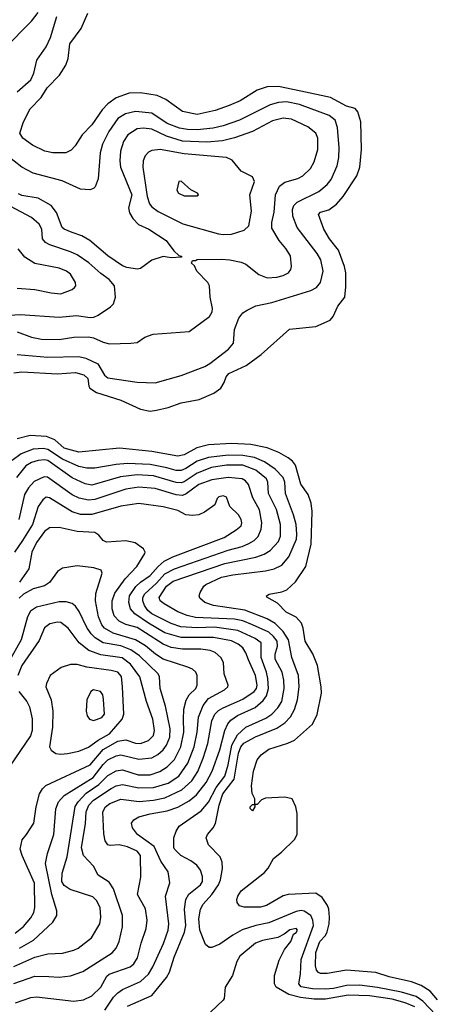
# Model space of a CAD drawing. Extents: x 997026 to 1115308, y 536381 to 619039.
# Tile 472 of 484: x 1081351 to 1083924, y 583689 to 589755. Entities that reach past the tile are written whole.
import ezdxf

# ---------------------------------------------------------------- set-up
doc = ezdxf.new("R2010")
doc.units = 0

msp = doc.modelspace()

# ---------------------------------------------------------------- linework, layer by layer
at = {"layer": '0CON20XD'}
for points in [[(1081255, 589576), (1081425, 589746), (1081465, 589799.2)], [(1081335, 589310), (1081420.4, 589385), (1081438.9, 589425), (1081457.9, 589505), (1081515, 589587.8), (1081541.1, 589645), (1081581, 589775)], [(1083263, 587903), (1083282.5, 587925), (1083311.2, 587988.8), (1083354.1, 588045.9), (1083360.9, 588109.1), (1083360.4, 588195), (1083352.9, 588235), (1083314.7, 588334.7), (1083260.5, 588405), (1083224.4, 588465), (1083191.2, 588555), (1083205, 588568), (1083256.2, 588583.8), (1083301.7, 588618.3), (1083344.2, 588665.8), (1083428.1, 588791.9), (1083447.1, 588845), (1083457.5, 588955), (1083451.9, 589125), (1083435, 589187.5), (1083416.8, 589206.8), (1083365, 589221.1), (1083265, 589274.6), (1083083.2, 589313.2), (1082945, 589342.1), (1082875, 589341.2), (1082815, 589320), (1082709.2, 589255), (1082642, 589225), (1082556.2, 589195), (1082445, 589171.1), (1082355, 589188.2), (1082252.1, 589262.1), (1082197.7, 589287.7), (1082095, 589304.6), (1082025, 589301.2), (1081945.9, 589274.1), (1081894.2, 589235.8), (1081860.1, 589199.9), (1081795, 589107.8), (1081735.6, 589045), (1081693.6, 588976.4), (1081669.3, 588950.7), (1081635, 588934.4), (1081555, 588934.4), (1081506.7, 588945), (1081430.6, 588980.6), (1081370, 589025), (1081352.9, 589055), (1081374.5, 589125), (1081415.5, 589205), (1081484.3, 589275.7), (1081520.9, 589335), (1081596.2, 589413.8), (1081635, 589473.8), (1081650.6, 589515), (1081659.4, 589605), (1081729.7, 589700.3), (1081770.6, 589795)], [(1081335, 587691.4), (1081525, 587676.2), (1081715, 587680.2), (1081758.9, 587668.9), (1081833.5, 587635), (1081874.5, 587564.5), (1081895, 587548.8), (1082075, 587521.4), (1082185, 587518.2), (1082345, 587562.5), (1082491.3, 587618.7), (1082523.4, 587636.6), (1082637.7, 587725), (1082667.3, 587762.7), (1082673.6, 587845), (1082700.9, 587915), (1082725, 587948.5), (1082752.5, 587965), (1082805, 587992.5), (1082905, 588013.2), (1083145, 588086.9), (1083179.1, 588105), (1083203.9, 588135), (1083220.6, 588205), (1083205.9, 588275), (1083182.7, 588315), (1083060.9, 588475), (1083033.4, 588543.4), (1083031.3, 588585), (1083040.7, 588609.3), (1083060.4, 588629.6), (1083193.6, 588696.4), (1083245, 588738.2), (1083270.5, 588769.5), (1083307.1, 588855), (1083317.8, 588905), (1083319.1, 588965), (1083309.1, 589090.9), (1083293.5, 589135), (1083256.5, 589165), (1083075, 589231.7), (1082995, 589249.2), (1082945.6, 589244.4), (1082895, 589230.7), (1082704.8, 589135.2), (1082605, 589099.8), (1082543.4, 589086.6), (1082445, 589076.7), (1082385, 589077.9), (1082335, 589086.7), (1082260.4, 589115), (1082165, 589178.4), (1082065, 589189.3), (1082003.1, 589175), (1081955, 589145.3), (1081900, 589065), (1081861.7, 588988.3), (1081848.1, 588935), (1081835.4, 588774.6), (1081815.4, 588724.6), (1081805, 588714.2), (1081783, 588707), (1081725, 588711.1), (1081612.4, 588762.4), (1081435, 588809.3), (1081365.2, 588845.2), (1081269.9, 588919.9)], [(1081335, 587831.5), (1081425, 587798.9), (1081485, 587786.8), (1081595, 587784.6), (1081685, 587799.1), (1081775, 587800), (1081805, 587795.5), (1081865, 587767.1), (1081905, 587757.1), (1082035, 587762.2), (1082075, 587765.8), (1082121.7, 587798.3), (1082173.6, 587816.4), (1082395, 587833.8), (1082520, 587925), (1082536, 587955), (1082538.8, 587975), (1082523.8, 588045), (1082521.2, 588115), (1082511.2, 588135), (1082443.3, 588205), (1082428.3, 588238.3), (1082410, 588255), (1082415, 588270), (1082435, 588270), (1082445, 588277.5), (1082595, 588278.9), (1082645, 588275.5), (1082715, 588260), (1082745, 588248.6), (1082823.8, 588185), (1082875, 588164.4), (1082935, 588168.6), (1082975, 588178.6), (1083008, 588195), (1083022, 588215), (1083025.7, 588234.3), (1083019.3, 588299.3), (1082991.4, 588345), (1082948.6, 588395), (1082905, 588470), (1082904.7, 588505), (1082919.6, 588569.6), (1082926.7, 588675), (1082950.7, 588729.3), (1082985, 588753.8), (1083065, 588776.5), (1083095, 588791.9), (1083142.4, 588837.6), (1083165, 588878.8), (1083187.5, 588955), (1083188.5, 589025), (1083175, 589055.6), (1083125.8, 589095), (1083025, 589142.2), (1082975, 589148.4), (1082909, 589131), (1082784.3, 589065.7), (1082675, 589026.9), (1082601.1, 589008.9), (1082505, 588999.4), (1082355, 589006.4), (1082256.6, 589036.6), (1082165, 589079.7), (1082115, 589086.7), (1082075, 589082.9), (1082017.5, 589045), (1081990.4, 589005), (1081971.8, 588945), (1081968, 588885), (1081973.3, 588845), (1082042.7, 588675), (1082022.5, 588595), (1082027.5, 588565), (1082049, 588529), (1082082.3, 588492.3), (1082146.2, 588465), (1082254, 588395), (1082300.5, 588330.5), (1082331.7, 588301.7), (1082348.3, 588298.3), (1082348.3, 588291.7), (1082285, 588286.7), (1082235, 588296.2), (1082165, 588273.3), (1082095, 588221.4), (1082075, 588217.1), (1082012.3, 588227.7), (1081985, 588238.1), (1081895, 588300.5), (1081784.2, 588394.2), (1081735, 588422.5), (1081675, 588442.9), (1081625, 588463.6), (1081612.5, 588475), (1081577.5, 588567.5), (1081545, 588610), (1081465, 588655.5), (1081365, 588672.4), (1081345, 588681.1)], [(1082605, 588430.5), (1082655, 588433.5), (1082733, 588457), (1082762.5, 588485), (1082779.5, 588575), (1082768.2, 588675), (1082798.3, 588758.3), (1082785, 588785.8), (1082715, 588821.5), (1082659.6, 588889.6), (1082625.8, 588905.8), (1082365, 588927.4), (1082215.8, 588954.2), (1082165, 588949.6), (1082145, 588937.9), (1082125.2, 588914.8), (1082111.8, 588885), (1082110.3, 588845), (1082137.3, 588665), (1082150.8, 588620.8), (1082165, 588601.2), (1082205, 588573.2), (1082356.2, 588496.2), (1082575, 588435.5), (1082605, 588430.5)], [(1082445, 588670), (1082452.5, 588675), (1082447.5, 588685), (1082405.8, 588705.8), (1082345, 588760), (1082331.7, 588758.3), (1082320, 588705), (1082330, 588685), (1082365, 588670), (1082445, 588670)], [(1081255, 587931.8), (1081355, 587939.1), (1081595, 587922.4), (1081701.3, 587931.3), (1081785, 587919.7), (1081808, 587922), (1081835, 587933.8), (1081911.4, 587985), (1081930, 588005), (1081942.1, 588045), (1081936.1, 588115), (1081903.4, 588153.4), (1081850.3, 588190.3), (1081776.5, 588256.5), (1081705.2, 588305.2), (1081665.2, 588325.2), (1081536.9, 588366.9), (1081511.1, 588381.1), (1081491.2, 588405), (1081487.1, 588465), (1081470.9, 588495), (1081423.5, 588535), (1081292.1, 588605)], [(1081335, 588100.5), (1081445, 588092.9), (1081545, 588070.8), (1081605, 588065.8), (1081675, 588093.1), (1081690, 588105), (1081697.1, 588115), (1081694.3, 588135), (1081665, 588186), (1081638.8, 588205), (1081595, 588224.4), (1081445, 588253.1), (1081382.4, 588292.4), (1081342, 588342)], [(1081315, 587579.4), (1081365, 587585.3), (1081585, 587572.1), (1081695, 587581.6), (1081746.9, 587566.9), (1081771.4, 587545), (1081777, 587497), (1081784, 587485), (1081825, 587457.5), (1081975, 587410.5), (1082095, 587355.6), (1082155, 587342.5), (1082195, 587348.5), (1082265, 587365.6), (1082345, 587394.4), (1082456.2, 587413.8), (1082546.7, 587453.3), (1082590, 587485), (1082610.7, 587519.3), (1082622.2, 587555), (1082638.6, 587575), (1082746, 587625), (1082837.8, 587692.2), (1083012.7, 587847.3), (1083175, 587863.5), (1083263, 587903)], [(1083925, 583715.4), (1083879.5, 583769.5), (1083824, 583804), (1083765, 583826.5), (1083626.8, 583856.8), (1083545, 583884.7), (1083365, 583898.8), (1083245, 583878.8), (1083205, 583879.1), (1083190.8, 583885), (1083179.1, 583899.1), (1083172.5, 583925), (1083175, 584006.7), (1083199.1, 584075), (1083235, 584113.1), (1083246.1, 584135), (1083258, 584185), (1083260, 584225), (1083255.4, 584275), (1083246.9, 584296.9), (1083215, 584345.7), (1083175, 584374.2), (1083005, 584364.4), (1082975, 584356.9), (1082872.2, 584297.8), (1082835, 584286.9), (1082735, 584286), (1082705.9, 584295.9), (1082690, 584315), (1082688, 584335), (1082694.2, 584355), (1082715, 584387.5), (1082859.5, 584500.5), (1082882.3, 584527.7), (1082915, 584586.7), (1082963.8, 584625), (1083045, 584703.8), (1083060, 584735), (1083060, 584865), (1083051.2, 584905), (1083030, 584955), (1082985, 584963.8), (1082865, 584957.5), (1082841.7, 584948.3), (1082815, 584920), (1082800, 584920), (1082800, 584905), (1082785, 584880), (1082770, 584895), (1082770, 584905), (1082785, 584920), (1082800, 584920), (1082800, 584955), (1082783.3, 584986.7), (1082780, 585035), (1082792.2, 585125), (1082813.3, 585195), (1082838.6, 585225), (1082885, 585260.5), (1083003.5, 585296.5), (1083044.7, 585315.3), (1083155.4, 585414.6), (1083184, 585474), (1083209.5, 585605), (1083208.5, 585645), (1083186.5, 585775), (1083157.2, 585847.2), (1083109.2, 585925), (1083098, 586005), (1083087, 586037), (1083055, 586074), (1082992.5, 586105), (1082940.3, 586160.3), (1082873, 586197), (1082872.5, 586205), (1082887.5, 586215), (1082965, 586230), (1082997.4, 586242.6), (1083049.5, 586290.5), (1083114.2, 586385), (1083147.6, 586522.4), (1083153.1, 586725), (1083146.2, 586776.2), (1083128.8, 586828.8), (1083082.7, 586892.7), (1083050.3, 587010.3), (1083031.1, 587035), (1083004.3, 587054.3), (1082947.2, 587087.2), (1082876.6, 587116.6), (1082775, 587136.4), (1082655, 587143.2), (1082515, 587135.8), (1082442.2, 587117.8), (1082365, 587074.7), (1082325, 587065.3), (1082165, 587094.8), (1081966, 587114), (1081715, 587089.3), (1081624.5, 587115), (1081567, 587167), (1081517.5, 587187.5), (1081415, 587192.1), (1081335, 587172.4)], [(1083913.7, 583623.7), (1083835, 583707.6), (1083794, 583736), (1083703.7, 583763.7), (1083555, 583793), (1083445, 583807.1), (1083365, 583805.2), (1083285, 583786.6), (1083235, 583781.9), (1083155, 583783.2), (1083085, 583796), (1083070.9, 583815), (1083081.4, 583875), (1083085.2, 583965), (1083160, 584175), (1083156.9, 584206.9), (1083144.8, 584234.8), (1083103.2, 584263.2), (1083085, 584267), (1083055, 584261.1), (1082885, 584189.6), (1082805.6, 584174.4), (1082721.9, 584148.1), (1082663.5, 584115), (1082585, 584060), (1082535, 584039.1), (1082517.6, 584037.6), (1082496.2, 584056.2), (1082461.6, 584145), (1082454.8, 584215.2), (1082464.7, 584275), (1082481.2, 584305), (1082535.2, 584364.8), (1082575.8, 584425), (1082587.9, 584455), (1082600, 584525), (1082597.9, 584565), (1082586.9, 584596.9), (1082515, 584671.1), (1082500, 584715), (1082507.2, 584735), (1082543.8, 584776.2), (1082557.7, 584802.3), (1082579.2, 584915), (1082602.8, 584985), (1082671.4, 585075), (1082700, 585235), (1082713.1, 585275), (1082732.9, 585297.1), (1082802.8, 585337.2), (1082935, 585389.3), (1082985, 585421.6), (1083019.8, 585460.2), (1083044.5, 585505.5), (1083062.4, 585565), (1083072, 585645), (1083068.9, 585715), (1083028.1, 585825), (1083006.8, 585935), (1082974.4, 585984.4), (1082925.4, 586035.4), (1082875, 586063.7), (1082737.2, 586117.2), (1082546, 586146), (1082491.4, 586165), (1082460.5, 586190.5), (1082456.5, 586205), (1082462.5, 586225), (1082485, 586264.2), (1082498.1, 586275), (1082595, 586320.9), (1082664.3, 586334.3), (1082865, 586358.4), (1082918.6, 586371.4), (1082966.8, 586393.2), (1083009.7, 586445), (1083057, 586555), (1083059.3, 586585), (1083053.3, 586645), (1083038.8, 586705), (1082988.3, 586835), (1082984.2, 586905), (1082973.7, 586935), (1082925.9, 586985), (1082859.6, 587029.6), (1082796.7, 587056.7), (1082725, 587068.9), (1082635, 587071), (1082515, 587057.9), (1082445, 587033.7), (1082375, 586988.9), (1082345, 586977), (1082315, 586977.4), (1082257.1, 586992.9), (1082155, 587014.8), (1082015, 587020), (1081945.2, 587014.8), (1081815, 586991.1), (1081765, 586991.4), (1081715, 587002.6), (1081615, 587048), (1081525, 587107.2), (1081495, 587113), (1081435, 587109.6), (1081359.5, 587080.5), (1081305, 587038.8)], [(1082933.8, 586736.2), (1082884.7, 586835), (1082879.2, 586905), (1082871.2, 586925), (1082805, 586978.3), (1082725, 587009.2), (1082625, 587010.6), (1082531.9, 586995), (1082445, 586961.7), (1082365, 586907.2), (1082345, 586900.6), (1082315, 586903.6), (1082175, 586944.8), (1082075, 586951.4), (1081971.9, 586938.1), (1081795, 586886.8), (1081755, 586894.2), (1081675, 586931.9), (1081525, 587038.7), (1081505, 587043.7), (1081465, 587039.2), (1081423.9, 587026.1), (1081388.5, 587005), (1081330.8, 586935)], [(1081875, 583652.9), (1081928.2, 583731.8), (1081955, 583760), (1081985, 583779.5), (1082095, 583829.5), (1082144.1, 583875), (1082170.5, 583919.5), (1082236.8, 584063.2), (1082265.3, 584145), (1082269.1, 584185), (1082248.7, 584355), (1082276.4, 584436.4), (1082266.2, 584505), (1082221, 584571), (1082179.8, 584659.8), (1082076.2, 584735), (1082046.9, 584775), (1082040.8, 584805), (1082054.3, 584825.7), (1082086.1, 584843.9), (1082155, 584862.3), (1082260.1, 584879.9), (1082325, 584902.9), (1082395, 584942.3), (1082440.8, 584979.2), (1082500, 585055), (1082536.7, 585125), (1082584.5, 585255.5), (1082614.8, 585375.2), (1082633.4, 585416.6), (1082651, 585439), (1082693.1, 585466.9), (1082802.4, 585517.6), (1082850.8, 585559.2), (1082870.7, 585589.3), (1082883.7, 585635), (1082880.2, 585695), (1082872, 585735), (1082838.8, 585825), (1082838.9, 585915), (1082802.6, 585942.6), (1082695, 585990.7), (1082551.8, 586011.8), (1082445, 586007), (1082344.3, 586014.3), (1082283.6, 586035), (1082165, 586094.8), (1082141.3, 586115), (1082120.4, 586145), (1082109.4, 586175), (1082109.4, 586195), (1082122.3, 586217.7), (1082193.1, 586283.1), (1082245, 586340), (1082305, 586372.2), (1082635, 586486), (1082721.8, 586508.2), (1082763.2, 586526.8), (1082795, 586546), (1082819.2, 586570.8), (1082837.8, 586615), (1082842.8, 586655), (1082827.5, 586735), (1082788.1, 586808.1), (1082761, 586891), (1082743.2, 586913.2), (1082722.5, 586925), (1082635, 586934.8), (1082535, 586919.8), (1082455, 586890.9), (1082377.5, 586832.5), (1082355, 586822.8), (1082315, 586826.8), (1082185, 586866.8), (1082085, 586873.9), (1082005, 586861.7), (1081815, 586798.7), (1081775, 586794.8), (1081717.3, 586807.3), (1081675, 586828.2), (1081523.6, 586936.4), (1081502.2, 586937.8), (1081441, 586909), (1081405, 586870.4), (1081380.3, 586829.7), (1081345.7, 586675)], [(1081325, 583698.5), (1081419.4, 583730.6), (1081455, 583734.7), (1081685, 583707.5), (1081745, 583715.4), (1081795, 583740.5), (1081851.5, 583795), (1081889.1, 583860.9), (1081902.9, 583875), (1082031.4, 583918.6), (1082055, 583937.8), (1082076.1, 583973.9), (1082098.9, 584065), (1082130.4, 584155), (1082136.1, 584206.1), (1082127, 584277), (1082076.5, 584365), (1082097.4, 584472.6), (1082095.4, 584605), (1082075, 584632.9), (1082015, 584658.9), (1081965, 584670.7), (1081907.7, 584667.7), (1081895, 584672), (1081878.6, 584695), (1081869.7, 584739.7), (1081863.2, 584875), (1081880, 584905), (1081906.5, 584925), (1081975, 584951.8), (1082087.2, 584937.2), (1082175, 584946.5), (1082245, 584961.5), (1082350.5, 585009.5), (1082412.1, 585065), (1082448, 585122), (1082481.2, 585205), (1082511, 585295), (1082534.8, 585435.2), (1082552.8, 585475), (1082575, 585498), (1082604.1, 585515.9), (1082725, 585567.5), (1082795, 585614.7), (1082810.7, 585635), (1082813.9, 585655), (1082804.2, 585715), (1082760.6, 585810.6), (1082744.8, 585854.8), (1082725, 585885.4), (1082697.3, 585907.3), (1082655, 585926.8), (1082545, 585947.8), (1082345, 585949), (1082245, 585977), (1082145, 586036.2), (1082061.1, 586095), (1082033.4, 586125), (1082023.3, 586163.3), (1082027.5, 586205), (1082067.2, 586262.8), (1082095, 586288.9), (1082155, 586329.3), (1082204.4, 586385.6), (1082241.8, 586418.2), (1082295.5, 586444.5), (1082611.4, 586565), (1082685, 586612.5), (1082715, 586636.2), (1082719.1, 586655), (1082715, 586676.2), (1082698.6, 586705), (1082646.2, 586755), (1082625, 586812.5), (1082605, 586821.2), (1082577.5, 586815), (1082567.5, 586805), (1082552.5, 586765), (1082489.4, 586720.6), (1082455, 586704.7), (1082415, 586700), (1082374.3, 586704.3), (1082325, 586731.1), (1082235, 586753.6), (1082085, 586773.1), (1081975, 586758.2), (1081795, 586705.3), (1081725.8, 586705.8), (1081675, 586722.8), (1081535, 586808.2), (1081515, 586812.7), (1081493.5, 586796.5), (1081465.3, 586755), (1081430.8, 586645), (1081368.1, 586545), (1081319.7, 586475)], [(1082015, 583676.2), (1082165, 583742.1), (1082256.6, 583853.4), (1082274.4, 583885.6), (1082301.9, 583978.1), (1082367.5, 584132.5), (1082374, 584175), (1082365.8, 584275), (1082374.7, 584335), (1082393.2, 584366.8), (1082465.3, 584425), (1082476.5, 584445), (1082478, 584475), (1082465.4, 584515), (1082442.2, 584545), (1082405, 584572.7), (1082344.7, 584604.7), (1082305.8, 584645), (1082300.8, 584655), (1082300.8, 584715), (1082315.6, 584754.4), (1082333, 584787), (1082469.8, 584880.2), (1082515, 584932.9), (1082560.8, 585025), (1082615.6, 585095), (1082635, 585162.9), (1082658, 585285), (1082692.2, 585347.8), (1082745, 585395.7), (1082867.9, 585452.1), (1082903.8, 585475), (1082942, 585515), (1082965.8, 585555), (1082980.5, 585635), (1082979.2, 585685), (1082967.4, 585735), (1082925.3, 585815), (1082925.8, 585845), (1082940, 585895), (1082937, 585925), (1082915, 585954.8), (1082885, 585980.9), (1082785, 586027.2), (1082725, 586050.5), (1082675, 586060.3), (1082435, 586072.3), (1082383.5, 586083.5), (1082326.4, 586106.4), (1082242.2, 586155), (1082217.5, 586175), (1082210, 586195), (1082255, 586265.3), (1082296, 586296), (1082615, 586404.1), (1082806.6, 586443.4), (1082857.8, 586462.2), (1082894.5, 586485), (1082945, 586540.5), (1082957.8, 586572.2), (1082956.8, 586645), (1082933.8, 586736.2)], [(1081315, 583816.9), (1081445, 583861.6), (1081530.8, 583859.2), (1081595, 583856.2), (1081665, 583863.1), (1081740.1, 583889.9), (1081920, 584005), (1081945.5, 584035), (1081963.8, 584075), (1081985.4, 584165), (1081985.4, 584235), (1081929.2, 584399.2), (1081901.7, 584441.7), (1081834.3, 584484.3), (1081805, 584539.6), (1081744.4, 584604.4), (1081732.4, 584652.4), (1081756.6, 584803.4), (1081761.6, 584875), (1081777.1, 584915), (1081805, 584945.6), (1081915, 585018.4), (1081945.8, 585034.2), (1081985, 585042.4), (1082085, 585022.2), (1082175, 585024.8), (1082265, 585051), (1082332.2, 585095), (1082387.6, 585175), (1082425.1, 585274.9), (1082444, 585365), (1082452.6, 585457.4), (1082480.7, 585529.3), (1082515, 585572.6), (1082612.5, 585625), (1082632.5, 585645), (1082634.5, 585655), (1082611.5, 585725), (1082607.5, 585795), (1082590.5, 585825), (1082555.6, 585855), (1082525, 585867.3), (1082466.6, 585876.6), (1082355, 585876.3), (1082285, 585886.9), (1082235, 585906.5), (1082127.1, 585977.1), (1082075, 586009.8), (1082005, 586028.6), (1081965, 586048.6), (1081932.8, 586082.8), (1081920.8, 586125), (1081921.7, 586175), (1081938.4, 586221.6), (1082001.2, 586308.8), (1082073.8, 586385), (1082121.4, 586465), (1082124.2, 586475), (1082114.2, 586495), (1082062, 586532), (1082005, 586543.6), (1081885.3, 586535.3), (1081865, 586546.5), (1081839.5, 586579.5), (1081815, 586595.3), (1081705, 586602.4), (1081595, 586626), (1081535, 586623.8), (1081505, 586601.5), (1081455, 586533.3), (1081425.8, 586475), (1081408.6, 586371.4), (1081350.9, 586289.1)], [(1081315, 583921.1), (1081445, 583979.5), (1081525, 583999.2), (1081615, 584004.6), (1081685, 584022.5), (1081711.2, 584035), (1081792.8, 584097.2), (1081845.4, 584184.6), (1081851.9, 584225), (1081846.5, 584285), (1081825, 584327.5), (1081801.2, 584351.2), (1081661.4, 584395), (1081625, 584419.6), (1081611.2, 584445), (1081612.6, 584497.4), (1081643.2, 584596.8), (1081693.3, 584906.7), (1081710.7, 584935), (1081761.7, 584988.3), (1081837.9, 585042.1), (1081895, 585098.8), (1081945, 585127.3), (1081985, 585132.7), (1082081.9, 585101.9), (1082155, 585101.4), (1082215, 585121.9), (1082259.4, 585150.6), (1082305, 585197.1), (1082343.9, 585275), (1082363.1, 585365), (1082360, 585445), (1082363.4, 585506.6), (1082377.4, 585562.6), (1082395.3, 585594.7), (1082435.6, 585635), (1082445.4, 585654.6), (1082444.5, 585714.5), (1082435.6, 585735), (1082415, 585752.9), (1082386.2, 585765), (1082235, 585814.3), (1082187.3, 585845), (1082126.9, 585896.9), (1082065, 585934.8), (1081927.5, 585975), (1081873.4, 586005), (1081857.2, 586027.2), (1081836.7, 586075), (1081818.4, 586175), (1081821.2, 586218.8), (1081860, 586345), (1081854, 586364), (1081808, 586378), (1081705, 586389.1), (1081615.5, 586374.5), (1081585, 586355.8), (1081535, 586287.1), (1081503.4, 586266.6), (1081435, 586247.8), (1081375, 586214.3), (1081349, 586191)], [(1081349.5, 584035), (1081435.5, 584084.5), (1081555.3, 584194.7), (1081579.6, 584235), (1081581.1, 584265), (1081550.2, 584365), (1081510.6, 584555), (1081522.2, 584617.8), (1081562.1, 584735), (1081573.4, 584893.4), (1081590, 584935), (1081625.9, 584974.1), (1081804.2, 585085), (1081865, 585166.2), (1081895, 585194.8), (1081945, 585219.6), (1081975, 585225.6), (1082085, 585199.8), (1082165, 585207.6), (1082202.5, 585227.5), (1082235, 585256.1), (1082255.8, 585285), (1082275.3, 585335.3), (1082278.7, 585385), (1082250.3, 585525), (1082216.7, 585635), (1082212.7, 585705), (1082204.7, 585725), (1082088.9, 585835), (1082035, 585871.9), (1081975, 585896.2), (1081865, 585916.5), (1081815.8, 585945.8), (1081791.6, 585971.6), (1081765, 586010.9), (1081718.7, 586108.7), (1081695, 586142.2), (1081675, 586157.9), (1081637.9, 586167.9), (1081595, 586168.6), (1081455, 586135.3), (1081418.9, 586111.1), (1081399.4, 586075), (1081360.4, 585935), (1081285, 585798.8)], [(1081322.9, 584127.1), (1081375, 584167.7), (1081419.7, 584220.3), (1081438.2, 584255), (1081445.3, 584284.7), (1081443.4, 584435), (1081366, 584605), (1081354.6, 584645), (1081367.4, 584702.6), (1081392.5, 584735), (1081438.2, 584805), (1081452.1, 584905), (1081473.8, 584985), (1081490.9, 585015), (1081513.3, 585036.8), (1081785, 585164.2), (1081865, 585257.6), (1081955, 585308.9), (1082005, 585317.5), (1082065, 585296.8), (1082094.7, 585295.3), (1082145, 585314.6), (1082174.7, 585345), (1082182.5, 585375), (1082171.1, 585445), (1082132.4, 585555), (1082091.9, 585705), (1082033.2, 585785), (1081982.5, 585822.5), (1081850.9, 585840.9), (1081777.8, 585867.8), (1081717.7, 585915), (1081650.9, 586005), (1081605, 586041.2), (1081585, 586043.6), (1081536.9, 586033.1), (1081505, 586008.9), (1081470.5, 585929.5), (1081365, 585775.5), (1081339.2, 585715)], [(1081605, 585228.9), (1081645, 585234), (1081715, 585247.2), (1081775, 585271.8), (1081835, 585316.5), (1081905, 585355.2), (1081982.3, 585445), (1081992.3, 585475), (1081985.4, 585644.6), (1081977.8, 585707.8), (1081955.6, 585735), (1081915, 585745.7), (1081765, 585764.7), (1081705, 585781.1), (1081665, 585782.7), (1081606.3, 585763.7), (1081540, 585715), (1081515.8, 585665), (1081513.1, 585645), (1081545.3, 585565.3), (1081554.7, 585495.3), (1081554.2, 585395), (1081535.6, 585275), (1081544.6, 585254.6), (1081575, 585234.5), (1081605, 585228.9)], [(1081805, 585437.5), (1081825, 585442.9), (1081856.7, 585455), (1081874, 585475), (1081867.3, 585567.3), (1081862.5, 585595), (1081850, 585615), (1081805, 585625.8), (1081790, 585615), (1081764, 585565), (1081760, 585495), (1081768, 585465), (1081781.2, 585445), (1081805, 585437.5)], [(1081345.9, 585615), (1081394.6, 585555), (1081411.8, 585521.8), (1081427.4, 585447.4), (1081428.4, 585375), (1081417.4, 585342.6), (1081291.4, 585155)], [(1083785, 583672.5), (1083725, 583698.6), (1083645, 583720.3), (1083505, 583741), (1083375, 583744.6), (1083235, 583719.4), (1083165, 583719.8), (1083081, 583731), (1083009.4, 583749.4), (1082931.4, 583795), (1082921.4, 583815), (1082920.6, 583865), (1082950.2, 583959.8), (1082983.1, 584026.9), (1083022.2, 584075), (1083038.8, 584121.2), (1083055, 584131.2), (1083063.3, 584145), (1083055, 584155.7), (1083015, 584148), (1082980, 584120), (1082940.8, 584099.2), (1082847.9, 584082.1), (1082804, 584065), (1082708.1, 583985), (1082688.6, 583951.4), (1082662.5, 583865), (1082616.9, 583795), (1082610, 583725), (1082604.3, 583715), (1082489.6, 583605)]]:
    msp.add_lwpolyline(points, dxfattribs=at)

doc.saveas('drawing.dxf')
